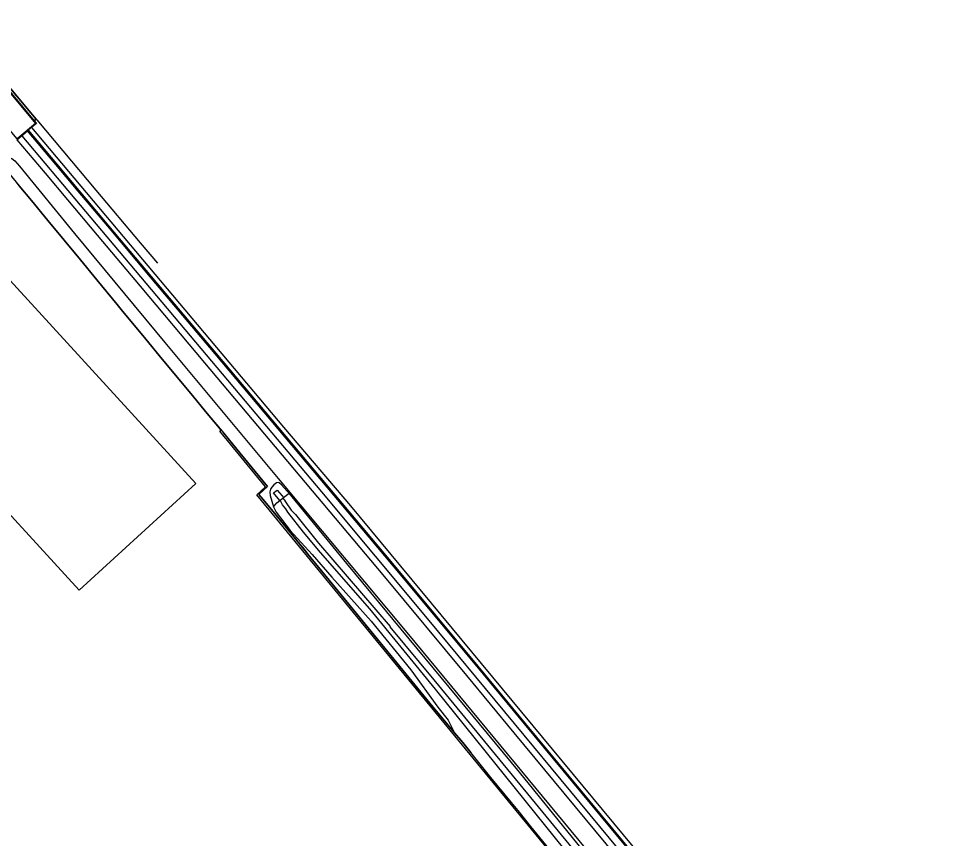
# Model space of a CAD drawing. Extents: x 156141 to 158132, y 385651 to 388399.
# Drawn here: x 156948.2 to 157312.9, y 387788.4 to 388109.3 of the extents above; entities that cross this region are included whole.
import ezdxf

# ---------------------------------------------------------------- set-up
doc = ezdxf.new("R2010")
doc.units = 0
for name, color, linetype in [('IMGEO_Erf', 7, 'Continuous'), ('IMGEO_Grasland_overig', 7, 'Continuous'), ('IMGEO_Hek', 7, 'Continuous'), ('IMGEO_Kademuur', 7, 'Continuous'), ('IMGEO_Muur', 7, 'Continuous'), ('IMGEO_Oever', 7, 'Continuous'), ('IMGEO_Pand_vergunning_verleend', 7, 'Continuous'), ('IMGEO_Spoor', 7, 'Continuous'), ('IMGEO_Spoorbaan_gesloten', 7, 'Continuous'), ('IMGEO_Spoorbaan_halfverhard', 7, 'Continuous'), ('IMGEO_Terreindeel_gesloten', 7, 'Continuous'), ('IMGEO_Waterloop', 7, 'Continuous')]:
    doc.layers.add(name, color=color, linetype=linetype)

msp = doc.modelspace()

# ---------------------------------------------------------------- linework, layer by layer
at = {"layer": 'IMGEO_Erf'}
for points in [[(157159.71, 387778.73), (157041.48, 387922.88), (157044.88, 387926.05), (157027.01, 387947.74), (157027.51, 387948.15)], [(157160.05, 387779.04), (157156.91, 387783.01), (157148.73, 387792.95), (157144.17, 387798.57), (157133.04, 387812.19), (157128.36, 387818.1), (157125.22, 387822.04), (157122.02, 387825.9), (157118.76, 387829.71)]]:
    msp.add_lwpolyline(points, dxfattribs=at)
at = {"layer": 'IMGEO_Grasland_overig'}
for points in [[(156939.41, 388054.84), (156944.18, 388055.05), (156945.58, 388054.55), (156946.77, 388053.65), (156948.55, 388051.57), (156970.11, 388025.24), (157005.47, 387982.53), (157049.8, 387929.3), (157100.84, 387868.17), (157258.43, 387677.55), (157297.71, 387630.61), (157308.64, 387617.11), (157312.86, 387611.64)], [(157027.51, 387948.15), (157022.02, 387954.77), (157015.61, 387962.5), (157004.36, 387976.04), (156998.01, 387983.84), (156988.38, 387995.38), (156986.81, 387997.37), (156978.79, 388007.04), (156972.38, 388014.83), (156965.99, 388022.57), (156959.57, 388030.3), (156953.22, 388038.09), (156948.4, 388043.9), (156946.85, 388045.87), (156942.04, 388051.67), (156939.41, 388054.84)], [(157118.76, 387829.71), (157109.16, 387841.34), (157070.96, 387887.97), (157061.43, 387899.68), (157058.27, 387903.57), (157048.29, 387915.67), (157043.86, 387921.02), (157042.2, 387922.97), (157045.63, 387926.15), (157034.8, 387939.26), (157031.91, 387942.87), (157028.45, 387947.02), (157027.51, 387948.15)], [(157054.02, 387923.54), (157053.36, 387924.36), (157051.07, 387926.82), (157050.23, 387927.58), (157049.85, 387927.75), (157049.09, 387927.55), (157048.14, 387926.77), (157047.25, 387925.9), (157046.78, 387925.12), (157046.57, 387924.1), (157046.71, 387922.63), (157048.01, 387918.12)], [(157310.02, 387611.56), (157308.68, 387614.42), (157304.73, 387620.42), (157185.76, 387763.15), (157144.22, 387814.24), (157076.68, 387895.92), (157054.02, 387923.54)], [(157048.01, 387918.12), (157049.02, 387916.09), (157054.5, 387908.95), (157063.1, 387899.57), (157070.74, 387890.64), (157086.15, 387873.36), (157101.74, 387854.3), (157112.27, 387839.73), (157116.33, 387834.69), (157118.76, 387829.71)]]:
    msp.add_lwpolyline(points, dxfattribs=at)
at = {"layer": 'IMGEO_Hek'}
for points in [[(156955.3, 388069.7), (156955.09, 388069.94), (156951.58, 388074.07), (156948.36, 388077.93), (156946.71, 388079.83), (156945.13, 388081.77), (156945.06, 388081.85)], [(156954.29, 388069.28), (156955.09, 388069.94)], [(156955.3, 388069.7), (156962.14, 388061.57), (156978.48, 388042.16), (156995.76, 388021.56), (157002.51, 388013.53)], [(156942.04, 388051.67), (156948.4, 388043.9), (156953.22, 388038.09), (156959.57, 388030.3), (156965.99, 388022.57), (156972.38, 388014.83), (156978.79, 388007.04), (156986.81, 387997.37), (156988.38, 387995.38), (156998.01, 387983.84), (157004.36, 387976.04), (157015.61, 387962.5), (157022.02, 387954.77), (157028.45, 387947.02), (157031.91, 387942.87), (157034.8, 387939.26), (157045.63, 387926.15), (157042.27, 387922.96), (157043.86, 387921.02), (157048.29, 387915.67), (157058.27, 387903.57), (157059.89, 387901.63), (157061.43, 387899.68), (157070.96, 387887.97), (157109.16, 387841.34), (157118.76, 387829.71), (157122.02, 387825.9), (157125.22, 387822.04)]]:
    msp.add_lwpolyline(points, dxfattribs=at)
at = {"layer": 'IMGEO_Kademuur'}
msp.add_lwpolyline([(157050.41, 387920.62), (157050.54, 387920.73), (157051.6, 387921.58), (157051.85, 387921.79)], dxfattribs=at)
at = {"layer": 'IMGEO_Muur'}
for points in [[(156936.43, 388090.7), (156954.29, 388069.28)], [(156942.65, 388082.85), (156954.77, 388068.31), (156947.59, 388062.27), (156935.41, 388076.76)], [(156954.29, 388069.28), (156955.13, 388068.28), (156951.96, 388065.62)], [(156947.56, 388061.91), (156951.69, 388065.39)], [(156951.69, 388065.39), (156951.96, 388065.62)]]:
    msp.add_lwpolyline(points, dxfattribs=at)
at = {"layer": 'IMGEO_Oever'}
for points in [[(157048.01, 387918.12), (157049.31, 387919.73), (157050.41, 387920.62)], [(157051.85, 387921.79), (157054.02, 387923.54)]]:
    msp.add_lwpolyline(points, dxfattribs=at)
at = {"layer": 'IMGEO_Pand_vergunning_verleend'}
msp.add_lwpolyline([(156805.33, 388067.54), (156850.98, 388109.31), (157017.52, 387927.3), (156971.88, 387885.54), (156805.33, 388067.54)], dxfattribs=at)
at = {"layer": 'IMGEO_Spoor'}
for points in [[(156953.23, 388066.68), (157051.9, 387949.39), (157078.07, 387918.5), (157307.24, 387641.94)], [(156949.39, 388063.46), (156972.33, 388036.31), (157066.79, 387923.98), (157108.78, 387873.67), (157256.83, 387694.93), (157269.63, 387679.51), (157279.26, 387668.04), (157290.96, 387655.29), (157294.97, 387651.24), (157297.57, 387648.95), (157305.86, 387640.71)]]:
    msp.add_lwpolyline(points, dxfattribs=at)
at = {"layer": 'IMGEO_Spoorbaan_gesloten'}
for points in [[(157294.89, 387653.7), (157146.21, 387833.17), (157127.63, 387855.61), (157094.94, 387894.99), (157082.7, 387909.6), (157025.14, 387978.05), (156999.86, 388008.09), (156983.12, 388027.99), (156971.51, 388041.8), (156962.75, 388052.23), (156951.69, 388065.39)], [(156947.56, 388061.91), (156958.61, 388048.76), (156967.38, 388038.33), (156978.98, 388024.51), (156995.73, 388004.62), (157021.01, 387974.57), (157090.79, 387891.54), (157123.48, 387852.16), (157142.05, 387829.73), (157277.2, 387666.59), (157289.15, 387653.57), (157292.21, 387650.48)]]:
    msp.add_lwpolyline(points, dxfattribs=at)
at = {"layer": 'IMGEO_Spoorbaan_halfverhard'}
for points in [[(156945.06, 388081.85), (156945.13, 388081.77), (156948.36, 388077.93), (156951.58, 388074.07), (156955.09, 388069.94), (156954.29, 388069.28)], [(156951.96, 388065.62), (156963.02, 388052.46), (156971.78, 388042.03), (156983.39, 388028.21), (157000.13, 388008.32), (157025.41, 387978.28), (157082.97, 387909.82), (157095.21, 387895.21), (157127.9, 387855.83), (157146.48, 387833.39), (157295.16, 387653.92), (157294.89, 387653.7)]]:
    msp.add_lwpolyline(points, dxfattribs=at)
at = {"layer": 'IMGEO_Terreindeel_gesloten'}
for points in [[(157050.41, 387920.62), (157048.01, 387923.59), (157049.44, 387924.73), (157051.19, 387922.61), (157051.85, 387921.79)], [(157050.41, 387920.62), (157050.54, 387920.73)], [(157051.6, 387921.58), (157051.85, 387921.79)]]:
    msp.add_lwpolyline(points, dxfattribs=at)
at = {"layer": 'IMGEO_Waterloop'}
for points in [[(157050.54, 387920.73), (157051.6, 387921.58)], [(157306.25, 387612.64), (157307.21, 387610.21), (157306.55, 387609.64), (157305.82, 387610.26), (157304.34, 387611.04), (157302.37, 387613.24), (157300.88, 387615.3), (157296.89, 387620.15), (157281.18, 387639.78), (157181.51, 387759.65), (157111.39, 387846.79), (157085.66, 387878.3), (157066.34, 387900.35), (157059.74, 387908.21), (157053.61, 387916.1), (157052.83, 387917.35), (157051.53, 387918.96), (157050.54, 387920.73)], [(157051.6, 387921.58), (157052.3, 387920.82), (157052.7, 387920.11), (157054.93, 387916.89), (157056.58, 387915.19), (157065.57, 387903.99), (157093.66, 387871.35), (157093.53, 387871.14), (157110.69, 387850.41), (157168.34, 387780.23), (157183.13, 387760.99), (157237.79, 387696.07), (157283.11, 387641.23), (157299.65, 387622.55), (157304.58, 387615.83), (157305.74, 387613.91), (157306.25, 387612.64)]]:
    msp.add_lwpolyline(points, dxfattribs=at)

doc.saveas('drawing.dxf')
